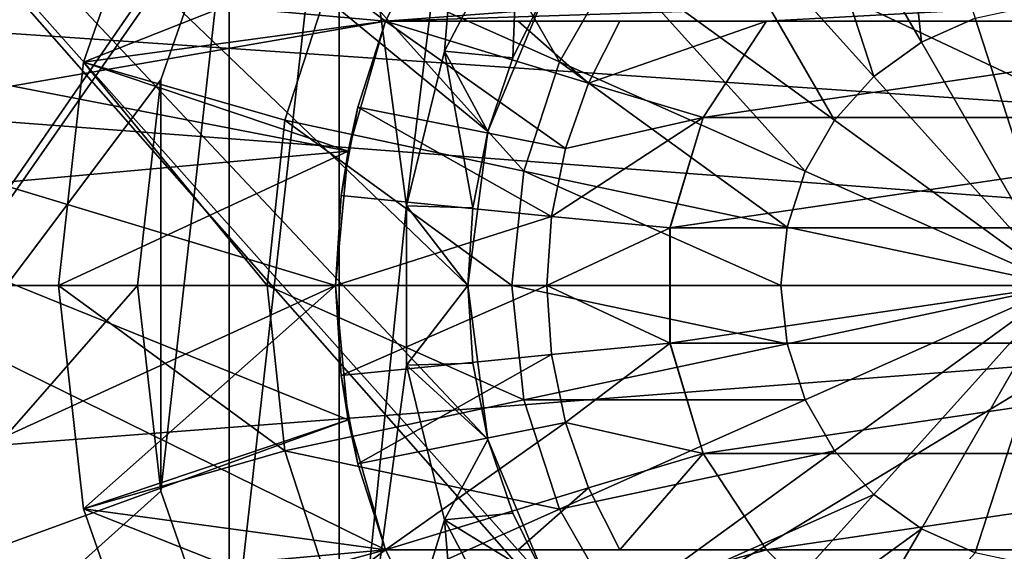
# Model space of a CAD drawing. Header units: millimetres. Extents: x -182 to 217, y -96 to 236.
# Tile 272 of 458: x 35.65 to 39.38, y -1.01 to 1.01. Entities that reach past the tile are written whole.
import ezdxf

# ---------------------------------------------------------------- set-up
doc = ezdxf.new("R2010")
doc.units = ezdxf.units.MM
doc.header["$LTSCALE"] = 52.148148
for name, color, linetype in [('705', 7, 'CONTINUOUS'), ('706', 7, 'CONTINUOUS'), ('711', 7, 'CONTINUOUS'), ('712', 7, 'CONTINUOUS'), ('717', 7, 'CONTINUOUS'), ('718', 7, 'CONTINUOUS'), ('720', 7, 'CONTINUOUS'), ('722', 7, 'CONTINUOUS'), ('728', 7, 'CONTINUOUS'), ('729', 7, 'CONTINUOUS'), ('733', 7, 'CONTINUOUS'), ('734', 7, 'CONTINUOUS'), ('735', 7, 'CONTINUOUS'), ('770', 7, 'CONTINUOUS'), ('771', 7, 'CONTINUOUS'), ('772', 7, 'CONTINUOUS'), ('773', 7, 'CONTINUOUS'), ('778', 7, 'CONTINUOUS'), ('779', 7, 'CONTINUOUS'), ('780', 7, 'CONTINUOUS'), ('781', 7, 'CONTINUOUS'), ('791', 7, 'CONTINUOUS'), ('794', 7, 'CONTINUOUS'), ('795', 7, 'CONTINUOUS'), ('797', 7, 'CONTINUOUS'), ('802', 7, 'CONTINUOUS'), ('803', 7, 'CONTINUOUS')]:
    doc.layers.add(name, color=color, linetype=linetype)

msp = doc.modelspace()

# ---------------------------------------------------------------- linework, layer by layer
at = {"layer": '705', "color": 7, "linetype": 'CONTINUOUS', "true_color": 0xaaaaaa}
for points in [[(37.0383, 1, -22.4778), (32.0703, 1.4449, -22.4536), (37.2976, 1.5037, -22.4497), (37.0383, 1, -22.4778)], [(32.0703, -1.4449, -22.4536), (32.0703, 1.4449, -22.4536), (37.0383, -1, -22.4778), (32.0703, -1.4449, -22.4536)], [(37.0383, -1, -22.4778), (32.0703, 1.4449, -22.4536), (36.8974, -0.5082, -22.4943), (37.0383, -1, -22.4778)], [(36.8974, -0.5082, -22.4943), (32.0703, 1.4449, -22.4536), (36.85, 0, -22.5), (36.8974, -0.5082, -22.4943)], [(36.85, 0, -22.5), (32.0703, 1.4449, -22.4536), (36.8974, 0.5082, -22.4943), (36.85, 0, -22.5)], [(36.8974, 0.5082, -22.4943), (32.0703, 1.4449, -22.4536), (37.0383, 1, -22.4778), (36.8974, 0.5082, -22.4943)], [(37.2976, -1.5037, -22.4497), (32.0703, -1.4449, -22.4536), (37.0383, -1, -22.4778), (37.2976, -1.5037, -22.4497)]]:
    msp.add_3dface(points, dxfattribs=at)
at = {"layer": '706', "color": 7, "linetype": 'CONTINUOUS', "true_color": 0xaaaaaa}
for points in [[(43.6478, 3.1351, 22.2805), (21.6, 1.6814, 22.4371), (43.6, 0.0143, 22.5), (43.6478, 3.1351, 22.2805)], [(21.6, 1.6814, 22.4371), (21.6, -1.6814, 22.4371), (43.6, 0.0143, 22.5), (21.6, 1.6814, 22.4371)], [(43.6, 0.0143, 22.5), (21.6, -1.6814, 22.4371), (43.647, -3.1081, 22.2843), (43.6, 0.0143, 22.5)]]:
    msp.add_3dface(points, dxfattribs=at)
at = {"layer": '711', "color": 7, "linetype": 'CONTINUOUS', "true_color": 0xaaaaaa}
for points in [[(49.6, 3.0208, 20.0404), (49.6, 0, 20.2668), (26.5983, 1.5713, 20.8099), (49.6, 3.0208, 20.0404)], [(31.2743, 0, -20.7467), (38.0957, 2.3021, -20.4388), (31.2, 2.5821, -20.5873), (31.2743, 0, -20.7467)], [(37.6548, 1.9438, -20.4876), (38.0957, 2.3021, -20.4388), (31.2743, 0, -20.7467), (37.6548, 1.9438, -20.4876)], [(37.2971, 1.5031, -20.534), (37.6548, 1.9438, -20.4876), (31.2743, 0, -20.7467), (37.2971, 1.5031, -20.534)], [(26.5983, 1.5713, 20.8099), (49.6, 0, 20.2668), (26.5983, 0, 20.8691), (26.5983, 1.5713, 20.8099)], [(37.0383, 1, -20.5714), (37.2971, 1.5031, -20.534), (31.2743, 0, -20.7467), (37.0383, 1, -20.5714)], [(36.8975, 0.5087, -20.5931), (37.0383, 1, -20.5714), (31.2743, 0, -20.7467), (36.8975, 0.5087, -20.5931)], [(36.85, 0, -20.6007), (36.8975, 0.5087, -20.5931), (31.2743, 0, -20.7467), (36.85, 0, -20.6007)]]:
    msp.add_3dface(points, dxfattribs=at)
at = {"layer": '712', "color": 7, "linetype": 'CONTINUOUS', "true_color": 0xaaaaaa}
for points in [[(49.6, 0, 20.2668), (49.6, -3.0208, 20.0404), (26.5983, 0, 20.8691), (49.6, 0, 20.2668)], [(26.5983, 0, 20.8691), (49.6, -3.0208, 20.0404), (26.5983, -1.5713, 20.8099), (26.5983, 0, 20.8691)], [(36.85, 0, -20.6007), (31.2743, 0, -20.7467), (31.2, -2.5821, -20.5873), (36.85, 0, -20.6007)], [(36.8975, -0.5087, -20.5931), (36.85, 0, -20.6007), (31.2, -2.5821, -20.5873), (36.8975, -0.5087, -20.5931)], [(37.0383, -1, -20.5714), (36.8975, -0.5087, -20.5931), (31.2, -2.5821, -20.5873), (37.0383, -1, -20.5714)], [(37.2971, -1.5031, -20.534), (37.0383, -1, -20.5714), (31.2, -2.5821, -20.5873), (37.2971, -1.5031, -20.534)]]:
    msp.add_3dface(points, dxfattribs=at)
at = {"layer": '717', "color": 7, "linetype": 'CONTINUOUS', "true_color": 0xaaaaaa}
for points in [[(32.6, -4, -7), (32.6, 4, -7), (36.8635, 2.1821, -7), (32.6, -4, -7)], [(36.4466, 1.5185, -7), (32.6, -4, -7), (36.8635, 2.1821, -7), (36.4466, 1.5185, -7)], [(36.1877, 0.7787, -7), (32.6, -4, -7), (36.4466, 1.5185, -7), (36.1877, 0.7787, -7)], [(36.1, 0, -7), (32.6, -4, -7), (36.1877, 0.7787, -7), (36.1, 0, -7)], [(36.1877, -0.7787, -7), (32.6, -4, -7), (36.1, 0, -7), (36.1877, -0.7787, -7)], [(36.4466, -1.5185, -7), (32.6, -4, -7), (36.1877, -0.7787, -7), (36.4466, -1.5185, -7)]]:
    msp.add_3dface(points, dxfattribs=at)
at = {"layer": '718', "color": 7, "linetype": 'CONTINUOUS', "true_color": 0xaaaaaa}
for points in [[(49.6, -4, 7), (49.6, 4, 7), (32.6, 4, 7), (49.6, -4, 7)], [(49.6, -4, 7), (32.6, 4, 7), (32.6, -4, 7), (49.6, -4, 7)]]:
    msp.add_3dface(points, dxfattribs=at)
at = {"layer": '720', "color": 7, "linetype": 'CONTINUOUS', "true_color": 0xaaaaaa}
for points in [[(32.6, -4.55, 4.55), (32.6, 4.55, 4.55), (47.6, 4.55, 4.55), (32.6, -4.55, 4.55)], [(47.6, -4.55, 4.55), (32.6, -4.55, 4.55), (47.6, 4.55, 4.55), (47.6, -4.55, 4.55)]]:
    msp.add_3dface(points, dxfattribs=at)
at = {"layer": '722', "color": 7, "linetype": 'CONTINUOUS', "true_color": 0xaaaaaa}
for points in [[(32.6, 4.55, -4.55), (32.6, -4.55, -4.55), (38.009, -1.591, -4.55), (32.6, 4.55, -4.55)], [(37.6514, 1.125, -4.55), (32.6, 4.55, -4.55), (37.4267, 0.5824, -4.55), (37.6514, 1.125, -4.55)], [(37.4267, 0.5824, -4.55), (32.6, 4.55, -4.55), (37.35, 0, -4.55), (37.4267, 0.5824, -4.55)], [(37.35, 0, -4.55), (32.6, 4.55, -4.55), (37.4267, -0.5824, -4.55), (37.35, 0, -4.55)], [(37.4267, -0.5824, -4.55), (32.6, 4.55, -4.55), (37.6514, -1.125, -4.55), (37.4267, -0.5824, -4.55)], [(37.6514, -1.125, -4.55), (32.6, 4.55, -4.55), (38.009, -1.591, -4.55), (37.6514, -1.125, -4.55)]]:
    msp.add_3dface(points, dxfattribs=at)
at = {"layer": '728', "color": 7, "linetype": 'CONTINUOUS', "true_color": 0xaaaaaa}
for points in [[(36.8636, 2.1823, -8.5), (37.4177, 2.7364, -8.5), (37.1182, 0.3013, -8.5), (36.8636, 2.1823, -8.5)], [(37.1182, 0.3013, -8.5), (37.4177, 2.7364, -8.5), (37.2624, 0.8864, -8.5), (37.1182, 0.3013, -8.5)], [(37.2624, 0.8864, -8.5), (37.4177, 2.7364, -8.5), (37.5425, 1.42, -8.5), (37.2624, 0.8864, -8.5)], [(36.4467, 1.5188, -8.5), (36.8636, 2.1823, -8.5), (36.4467, -1.5188, -8.5), (36.4467, 1.5188, -8.5)], [(36.4467, -1.5188, -8.5), (36.8636, 2.1823, -8.5), (36.8636, -2.1823, -8.5), (36.4467, -1.5188, -8.5)], [(36.8636, -2.1823, -8.5), (36.8636, 2.1823, -8.5), (37.1182, 0.3013, -8.5), (36.8636, -2.1823, -8.5)], [(36.1878, 0.779, -8.5), (36.4467, 1.5188, -8.5), (36.1878, -0.779, -8.5), (36.1878, 0.779, -8.5)], [(36.1878, -0.779, -8.5), (36.4467, 1.5188, -8.5), (36.4467, -1.5188, -8.5), (36.1878, -0.779, -8.5)], [(36.1, 0, -8.5), (36.1878, 0.779, -8.5), (36.1878, -0.779, -8.5), (36.1, 0, -8.5)], [(37.1182, -0.3013, -8.5), (36.8636, -2.1823, -8.5), (37.1182, 0.3013, -8.5), (37.1182, -0.3013, -8.5)], [(37.2624, -0.8864, -8.5), (36.8636, -2.1823, -8.5), (37.1182, -0.3013, -8.5), (37.2624, -0.8864, -8.5)], [(37.4177, -2.7364, -8.5), (36.8636, -2.1823, -8.5), (37.2624, -0.8864, -8.5), (37.4177, -2.7364, -8.5)], [(37.5425, -1.42, -8.5), (37.4177, -2.7364, -8.5), (37.2624, -0.8864, -8.5), (37.5425, -1.42, -8.5)]]:
    msp.add_3dface(points, dxfattribs=at)
at = {"layer": '729', "color": 7, "linetype": 'CONTINUOUS', "true_color": 0xaaaaaa}
for points in [[(36.1877, 0.7787, -7), (36.4466, 1.5185, -7), (36.1878, 0.779, -8.5), (36.1877, 0.7787, -7)], [(36.4466, 1.5185, -7), (36.4467, 1.5188, -8.5), (36.1878, 0.779, -8.5), (36.4466, 1.5185, -7)], [(36.1877, 0.7787, -7), (36.1878, 0.779, -8.5), (36.1, 0, -8.5), (36.1877, 0.7787, -7)], [(36.1, 0, -7), (36.1877, 0.7787, -7), (36.1, 0, -8.5), (36.1, 0, -7)], [(36.1877, -0.7787, -7), (36.1, 0, -7), (36.1878, -0.779, -8.5), (36.1877, -0.7787, -7)], [(36.1, 0, -7), (36.1, 0, -8.5), (36.1878, -0.779, -8.5), (36.1, 0, -7)], [(36.4466, -1.5185, -7), (36.1877, -0.7787, -7), (36.1878, -0.779, -8.5), (36.4466, -1.5185, -7)], [(36.4466, -1.5185, -7), (36.1878, -0.779, -8.5), (36.4467, -1.5188, -8.5), (36.4466, -1.5185, -7)]]:
    msp.add_3dface(points, dxfattribs=at)
at = {"layer": '733', "color": 7, "linetype": 'CONTINUOUS', "true_color": 0xaaaaaa}
for points in [[(37.0383, 1, -22.4778), (37.2976, 1.5037, -22.4497), (37.0383, 1, -20.5714), (37.0383, 1, -22.4778)], [(37.2976, 1.5037, -22.4497), (37.2971, 1.5031, -20.534), (37.0383, 1, -20.5714), (37.2976, 1.5037, -22.4497)]]:
    msp.add_3dface(points, dxfattribs=at)
at = {"layer": '734', "color": 7, "linetype": 'CONTINUOUS', "true_color": 0xaaaaaa}
for points in [[(37.6514, 1.125, -4.55), (37.4267, 0.5824, -4.55), (37.6514, 1.1249, -8.25), (37.6514, 1.125, -4.55)], [(37.6514, 1.1249, -8.25), (37.4267, 0.5824, -4.55), (37.5213, 0.8612, -8.25), (37.6514, 1.1249, -8.25)], [(37.5213, 0.8612, -8.25), (37.4267, 0.5824, -4.55), (37.4266, 0.5823, -8.25), (37.5213, 0.8612, -8.25)], [(37.4267, 0.5824, -4.55), (37.35, 0, -4.55), (37.4266, 0.5823, -8.25), (37.4267, 0.5824, -4.55)], [(37.4266, 0.5823, -8.25), (37.35, 0, -4.55), (37.3693, 0.2938, -8.25), (37.4266, 0.5823, -8.25)], [(37.3693, 0.2938, -8.25), (37.35, 0, -4.55), (37.35, 0, -8.25), (37.3693, 0.2938, -8.25)], [(37.35, 0, -4.55), (37.4267, -0.5824, -4.55), (37.35, 0, -8.25), (37.35, 0, -4.55)], [(37.35, 0, -8.25), (37.4267, -0.5824, -4.55), (37.3693, -0.2938, -8.25), (37.35, 0, -8.25)], [(37.3693, -0.2938, -8.25), (37.4267, -0.5824, -4.55), (37.4266, -0.5823, -8.25), (37.3693, -0.2938, -8.25)], [(37.4266, -0.5823, -8.25), (37.4267, -0.5824, -4.55), (37.5213, -0.8612, -8.25), (37.4266, -0.5823, -8.25)], [(37.4267, -0.5824, -4.55), (37.6514, -1.125, -4.55), (37.5213, -0.8612, -8.25), (37.4267, -0.5824, -4.55)], [(37.5213, -0.8612, -8.25), (37.6514, -1.125, -4.55), (37.6514, -1.1249, -8.25), (37.5213, -0.8612, -8.25)]]:
    msp.add_3dface(points, dxfattribs=at)
at = {"layer": '735', "color": 7, "linetype": 'CONTINUOUS', "true_color": 0xaaaaaa}
for points in [[(37.2624, 0.8864, -8.5), (37.5425, 1.42, -8.5), (37.5213, 0.8612, -8.25), (37.2624, 0.8864, -8.5)], [(37.5425, 1.42, -8.5), (37.6514, 1.1249, -8.25), (37.5213, 0.8612, -8.25), (37.5425, 1.42, -8.5)], [(37.1182, 0.3013, -8.5), (37.2624, 0.8864, -8.5), (37.3693, 0.2938, -8.25), (37.1182, 0.3013, -8.5)], [(37.2624, 0.8864, -8.5), (37.5213, 0.8612, -8.25), (37.4266, 0.5823, -8.25), (37.2624, 0.8864, -8.5)], [(37.2624, 0.8864, -8.5), (37.4266, 0.5823, -8.25), (37.3693, 0.2938, -8.25), (37.2624, 0.8864, -8.5)], [(37.1182, -0.3013, -8.5), (37.1182, 0.3013, -8.5), (37.35, 0, -8.25), (37.1182, -0.3013, -8.5)], [(37.1182, 0.3013, -8.5), (37.3693, 0.2938, -8.25), (37.35, 0, -8.25), (37.1182, 0.3013, -8.5)], [(37.1182, -0.3013, -8.5), (37.35, 0, -8.25), (37.3693, -0.2938, -8.25), (37.1182, -0.3013, -8.5)], [(37.1182, -0.3013, -8.5), (37.3693, -0.2938, -8.25), (37.4266, -0.5823, -8.25), (37.1182, -0.3013, -8.5)], [(37.2624, -0.8864, -8.5), (37.1182, -0.3013, -8.5), (37.4266, -0.5823, -8.25), (37.2624, -0.8864, -8.5)], [(37.2624, -0.8864, -8.5), (37.4266, -0.5823, -8.25), (37.5213, -0.8612, -8.25), (37.2624, -0.8864, -8.5)], [(37.2624, -0.8864, -8.5), (37.5213, -0.8612, -8.25), (37.6514, -1.1249, -8.25), (37.2624, -0.8864, -8.5)], [(37.5425, -1.42, -8.5), (37.2624, -0.8864, -8.5), (37.6514, -1.1249, -8.25), (37.5425, -1.42, -8.5)]]:
    msp.add_3dface(points, dxfattribs=at)
at = {"layer": '770', "color": 7, "linetype": 'CONTINUOUS', "true_color": 0xaaaaaa}
for points in [[(36.1763, 1.6488, -22.5), (35.8953, 0.8456, -22.5), (37.0383, 1, -22.5), (36.1763, 1.6488, -22.5)], [(38.6, 1.118, -22.5), (36.1763, 1.6488, -22.5), (37.0383, 1, -22.5), (38.6, 1.118, -22.5)], [(40.6, 1.118, -22.5), (38.6, 1.118, -22.5), (37.0383, 1, -22.5), (40.6, 1.118, -22.5)], [(40.6, 1.118, -22.5), (37.0383, 1, -22.5), (38.482, 1, -22.5), (40.6, 1.118, -22.5)], [(40.6, 1.118, -22.5), (38.482, 1, -22.5), (40.718, 1, -22.5), (40.6, 1.118, -22.5)], [(37.0383, 1, -22.5), (35.8953, 0.8456, -22.5), (36.8975, 0.5088, -22.5), (37.0383, 1, -22.5)], [(38.482, 1, -22.5), (38.2415, 0.636, -22.5), (40.718, 1, -22.5), (38.482, 1, -22.5)], [(40.718, 1, -22.5), (38.2415, 0.636, -22.5), (40.9585, 0.636, -22.5), (40.718, 1, -22.5)], [(35.8953, 0.8456, -22.5), (35.8, 0, -22.5), (36.8975, 0.5088, -22.5), (35.8953, 0.8456, -22.5)], [(38.2415, 0.636, -22.5), (38.1159, 0.2182, -22.5), (40.9585, 0.636, -22.5), (38.2415, 0.636, -22.5)], [(40.9585, 0.636, -22.5), (38.1159, 0.2182, -22.5), (41.0841, 0.2182, -22.5), (40.9585, 0.636, -22.5)], [(35.8, 0, -22.5), (36.85, 0, -22.5), (36.8975, 0.5088, -22.5), (35.8, 0, -22.5)], [(38.1159, 0.2182, -22.5), (38.1159, -0.2182, -22.5), (41.0841, 0.2182, -22.5), (38.1159, 0.2182, -22.5)], [(41.0841, 0.2182, -22.5), (38.1159, -0.2182, -22.5), (41.0841, -0.2182, -22.5), (41.0841, 0.2182, -22.5)], [(35.8953, -0.8456, -22.5), (36.85, 0, -22.5), (35.8, 0, -22.5), (35.8953, -0.8456, -22.5)], [(36.85, 0, -22.5), (35.8953, -0.8456, -22.5), (36.8975, -0.5088, -22.5), (36.85, 0, -22.5)], [(38.1159, -0.2182, -22.5), (38.2415, -0.636, -22.5), (41.0841, -0.2182, -22.5), (38.1159, -0.2182, -22.5)], [(41.0841, -0.2182, -22.5), (38.2415, -0.636, -22.5), (40.9585, -0.636, -22.5), (41.0841, -0.2182, -22.5)], [(36.8975, -0.5088, -22.5), (35.8953, -0.8456, -22.5), (37.0383, -1, -22.5), (36.8975, -0.5088, -22.5)], [(38.2415, -0.636, -22.5), (38.482, -1, -22.5), (40.9585, -0.636, -22.5), (38.2415, -0.636, -22.5)], [(40.9585, -0.636, -22.5), (38.482, -1, -22.5), (40.718, -1, -22.5), (40.9585, -0.636, -22.5)], [(35.8953, -0.8456, -22.5), (36.1763, -1.6488, -22.5), (37.0383, -1, -22.5), (35.8953, -0.8456, -22.5)], [(36.1763, -1.6488, -22.5), (38.6, -1.118, -22.5), (38.482, -1, -22.5), (36.1763, -1.6488, -22.5)], [(37.0383, -1, -22.5), (36.1763, -1.6488, -22.5), (38.482, -1, -22.5), (37.0383, -1, -22.5)], [(38.482, -1, -22.5), (38.6, -1.118, -22.5), (40.718, -1, -22.5), (38.482, -1, -22.5)], [(38.6, -1.118, -22.5), (40.6, -1.118, -22.5), (42.1617, -1, -22.5), (38.6, -1.118, -22.5)], [(38.6, -1.118, -22.5), (42.1617, -1, -22.5), (40.718, -1, -22.5), (38.6, -1.118, -22.5)]]:
    msp.add_3dface(points, dxfattribs=at)
at = {"layer": '771', "color": 7, "linetype": 'CONTINUOUS', "true_color": 0xaaaaaa}
for points in [[(39.0679, 0.9216, -24.3877), (38.5588, 1.8034, -24.0552), (38.9565, 1.9805, -24.0552), (39.0679, 0.9216, -24.3877)], [(39.2711, 1.0121, -24.3877), (39.0679, 0.9216, -24.3877), (38.9565, 1.9805, -24.0552), (39.2711, 1.0121, -24.3877)], [(38.8879, 0.7908, -24.3877), (38.2066, 1.5476, -24.0552), (38.5588, 1.8034, -24.0552), (38.8879, 0.7908, -24.3877)], [(39.0679, 0.9216, -24.3877), (38.8879, 0.7908, -24.3877), (38.5588, 1.8034, -24.0552), (39.0679, 0.9216, -24.3877)], [(36.8514, 1.2238, -23.5172), (37.1659, 1.7685, -23.5172), (37.6976, 0.847, -24.0552), (36.8514, 1.2238, -23.5172)], [(37.6976, 0.847, -24.0552), (37.1659, 1.7685, -23.5172), (37.9153, 1.224, -24.0552), (37.6976, 0.847, -24.0552)], [(35.8953, 0.8456, -22.8), (36.1763, 1.6488, -22.8), (36.8514, 1.2238, -23.5172), (35.8953, 0.8456, -22.8)], [(38.7391, 0.6255, -24.3877), (37.9153, 1.224, -24.0552), (38.2066, 1.5476, -24.0552), (38.7391, 0.6255, -24.3877)], [(38.8879, 0.7908, -24.3877), (38.7391, 0.6255, -24.3877), (38.2066, 1.5476, -24.0552), (38.8879, 0.7908, -24.3877)], [(36.657, 0.6256, -23.5172), (35.8953, 0.8456, -22.8), (36.8514, 1.2238, -23.5172), (36.657, 0.6256, -23.5172)], [(36.657, 0.6256, -23.5172), (36.8514, 1.2238, -23.5172), (37.5631, 0.433, -24.0552), (36.657, 0.6256, -23.5172)], [(37.5631, 0.433, -24.0552), (36.8514, 1.2238, -23.5172), (37.6976, 0.847, -24.0552), (37.5631, 0.433, -24.0552)], [(38.6278, 0.4328, -24.3877), (37.6976, 0.847, -24.0552), (37.9153, 1.224, -24.0552), (38.6278, 0.4328, -24.3877)], [(38.7391, 0.6255, -24.3877), (38.6278, 0.4328, -24.3877), (37.9153, 1.224, -24.0552), (38.7391, 0.6255, -24.3877)], [(39.4888, 1.0584, -24.3877), (39.6, 0, -24.5), (39.2711, 1.0121, -24.3877), (39.4888, 1.0584, -24.3877)], [(39.2711, 1.0121, -24.3877), (39.6, 0, -24.5), (39.0679, 0.9216, -24.3877), (39.2711, 1.0121, -24.3877)], [(39.0679, 0.9216, -24.3877), (39.6, 0, -24.5), (38.8879, 0.7908, -24.3877), (39.0679, 0.9216, -24.3877)], [(35.8, 0, -22.8), (35.8953, 0.8456, -22.8), (36.5913, 0, -23.5172), (35.8, 0, -22.8)], [(36.5913, 0, -23.5172), (35.8953, 0.8456, -22.8), (36.657, 0.6256, -23.5172), (36.5913, 0, -23.5172)], [(38.5591, 0.2213, -24.3877), (37.5631, 0.433, -24.0552), (37.6976, 0.847, -24.0552), (38.5591, 0.2213, -24.3877)], [(38.6278, 0.4328, -24.3877), (38.5591, 0.2213, -24.3877), (37.6976, 0.847, -24.0552), (38.6278, 0.4328, -24.3877)], [(38.8879, 0.7908, -24.3877), (39.6, 0, -24.5), (38.7391, 0.6255, -24.3877), (38.8879, 0.7908, -24.3877)], [(36.5913, 0, -23.5172), (36.657, 0.6256, -23.5172), (37.5176, 0, -24.0552), (36.5913, 0, -23.5172)], [(37.5176, 0, -24.0552), (36.657, 0.6256, -23.5172), (37.5631, 0.433, -24.0552), (37.5176, 0, -24.0552)], [(38.7391, 0.6255, -24.3877), (39.6, 0, -24.5), (38.6278, 0.4328, -24.3877), (38.7391, 0.6255, -24.3877)], [(38.5358, 0, -24.3877), (37.5176, 0, -24.0552), (37.5631, 0.433, -24.0552), (38.5358, 0, -24.3877)], [(38.5591, 0.2213, -24.3877), (38.5358, 0, -24.3877), (37.5631, 0.433, -24.0552), (38.5591, 0.2213, -24.3877)], [(38.6278, 0.4328, -24.3877), (39.6, 0, -24.5), (38.5591, 0.2213, -24.3877), (38.6278, 0.4328, -24.3877)], [(38.5591, 0.2213, -24.3877), (39.6, 0, -24.5), (38.5358, 0, -24.3877), (38.5591, 0.2213, -24.3877)]]:
    msp.add_3dface(points, dxfattribs=at)
at = {"layer": '772', "color": 7, "linetype": 'CONTINUOUS', "true_color": 0xaaaaaa}
for points in [[(35.8, 0, -22.8), (36.5913, 0, -23.5172), (36.657, -0.6256, -23.5172), (35.8, 0, -22.8)], [(35.8, 0, -22.8), (36.657, -0.6256, -23.5172), (35.8953, -0.8456, -22.8), (35.8, 0, -22.8)], [(36.5913, 0, -23.5172), (37.5176, 0, -24.0552), (37.5631, -0.433, -24.0552), (36.5913, 0, -23.5172)], [(36.657, -0.6256, -23.5172), (36.5913, 0, -23.5172), (37.5631, -0.433, -24.0552), (36.657, -0.6256, -23.5172)], [(37.5176, 0, -24.0552), (38.5358, 0, -24.3877), (38.5591, -0.2213, -24.3877), (37.5176, 0, -24.0552)], [(37.5631, -0.433, -24.0552), (37.5176, 0, -24.0552), (38.5591, -0.2213, -24.3877), (37.5631, -0.433, -24.0552)], [(38.5358, 0, -24.3877), (39.6, 0, -24.5), (38.5591, -0.2213, -24.3877), (38.5358, 0, -24.3877)], [(39.6, 0, -24.5), (38.6278, -0.4328, -24.3877), (38.5591, -0.2213, -24.3877), (39.6, 0, -24.5)], [(39.6, 0, -24.5), (38.7391, -0.6255, -24.3877), (38.6278, -0.4328, -24.3877), (39.6, 0, -24.5)], [(39.6, 0, -24.5), (38.8879, -0.7908, -24.3877), (38.7391, -0.6255, -24.3877), (39.6, 0, -24.5)], [(39.6, 0, -24.5), (39.0679, -0.9216, -24.3877), (38.8879, -0.7908, -24.3877), (39.6, 0, -24.5)], [(39.6, 0, -24.5), (39.2711, -1.0121, -24.3877), (39.0679, -0.9216, -24.3877), (39.6, 0, -24.5)], [(39.6, 0, -24.5), (39.4888, -1.0584, -24.3877), (39.2711, -1.0121, -24.3877), (39.6, 0, -24.5)], [(38.6278, -0.4328, -24.3877), (37.5631, -0.433, -24.0552), (38.5591, -0.2213, -24.3877), (38.6278, -0.4328, -24.3877)], [(37.6976, -0.847, -24.0552), (36.657, -0.6256, -23.5172), (37.5631, -0.433, -24.0552), (37.6976, -0.847, -24.0552)], [(37.6976, -0.847, -24.0552), (37.5631, -0.433, -24.0552), (38.6278, -0.4328, -24.3877), (37.6976, -0.847, -24.0552)], [(38.7391, -0.6255, -24.3877), (37.6976, -0.847, -24.0552), (38.6278, -0.4328, -24.3877), (38.7391, -0.6255, -24.3877)], [(36.657, -0.6256, -23.5172), (36.8514, -1.2238, -23.5172), (35.8953, -0.8456, -22.8), (36.657, -0.6256, -23.5172)], [(36.8514, -1.2238, -23.5172), (36.657, -0.6256, -23.5172), (37.6976, -0.847, -24.0552), (36.8514, -1.2238, -23.5172)], [(37.9153, -1.224, -24.0552), (37.6976, -0.847, -24.0552), (38.7391, -0.6255, -24.3877), (37.9153, -1.224, -24.0552)], [(38.8879, -0.7908, -24.3877), (37.9153, -1.224, -24.0552), (38.7391, -0.6255, -24.3877), (38.8879, -0.7908, -24.3877)], [(38.2066, -1.5476, -24.0552), (37.9153, -1.224, -24.0552), (38.8879, -0.7908, -24.3877), (38.2066, -1.5476, -24.0552)], [(39.0679, -0.9216, -24.3877), (38.2066, -1.5476, -24.0552), (38.8879, -0.7908, -24.3877), (39.0679, -0.9216, -24.3877)], [(35.8953, -0.8456, -22.8), (36.8514, -1.2238, -23.5172), (36.1763, -1.6488, -22.8), (35.8953, -0.8456, -22.8)], [(37.9153, -1.224, -24.0552), (36.8514, -1.2238, -23.5172), (37.6976, -0.847, -24.0552), (37.9153, -1.224, -24.0552)], [(38.5588, -1.8034, -24.0552), (38.2066, -1.5476, -24.0552), (39.0679, -0.9216, -24.3877), (38.5588, -1.8034, -24.0552)], [(39.2711, -1.0121, -24.3877), (38.5588, -1.8034, -24.0552), (39.0679, -0.9216, -24.3877), (39.2711, -1.0121, -24.3877)]]:
    msp.add_3dface(points, dxfattribs=at)
at = {"layer": '773', "color": 7, "linetype": 'CONTINUOUS', "true_color": 0xaaaaaa}
for points in [[(38.482, 1, -19.5), (37.9259, 1, -19.5), (37.8069, 0.7663, -19.5), (38.482, 1, -19.5)], [(38.2415, 0.636, -19.5), (38.482, 1, -19.5), (37.8069, 0.7663, -19.5), (38.2415, 0.636, -19.5)], [(37.7203, 0.5187, -19.5), (38.2415, 0.636, -19.5), (37.8069, 0.7663, -19.5), (37.7203, 0.5187, -19.5)], [(38.116, 0.2182, -19.5), (38.2415, 0.636, -19.5), (37.6676, 0.2617, -19.5), (38.116, 0.2182, -19.5)], [(37.6676, 0.2617, -19.5), (38.2415, 0.636, -19.5), (37.7203, 0.5187, -19.5), (37.6676, 0.2617, -19.5)], [(37.65, 0, -19.5), (38.116, 0.2182, -19.5), (37.6676, 0.2617, -19.5), (37.65, 0, -19.5)], [(38.116, -0.2182, -19.5), (38.116, 0.2182, -19.5), (37.65, 0, -19.5), (38.116, -0.2182, -19.5)], [(37.6676, -0.2617, -19.5), (38.116, -0.2182, -19.5), (37.65, 0, -19.5), (37.6676, -0.2617, -19.5)], [(37.7203, -0.5187, -19.5), (38.116, -0.2182, -19.5), (37.6676, -0.2617, -19.5), (37.7203, -0.5187, -19.5)], [(38.2415, -0.636, -19.5), (38.116, -0.2182, -19.5), (37.7203, -0.5187, -19.5), (38.2415, -0.636, -19.5)], [(37.8069, -0.7663, -19.5), (38.2415, -0.636, -19.5), (37.7203, -0.5187, -19.5), (37.8069, -0.7663, -19.5)], [(37.9259, -1, -19.5), (38.2415, -0.636, -19.5), (37.8069, -0.7663, -19.5), (37.9259, -1, -19.5)], [(38.482, -1, -19.5), (38.2415, -0.636, -19.5), (37.9259, -1, -19.5), (38.482, -1, -19.5)]]:
    msp.add_3dface(points, dxfattribs=at)
at = {"layer": '778', "color": 7, "linetype": 'CONTINUOUS', "true_color": 0xaaaaaa}
for points in [[(37.0383, 1, -22.4778), (37.0383, 1, -20.5714), (38.482, 1, -22.5), (37.0383, 1, -22.4778)], [(37.0383, 1, -22.5), (37.0383, 1, -22.4778), (38.482, 1, -22.5), (37.0383, 1, -22.5)], [(38.482, 1, -22.5), (37.0383, 1, -20.5714), (37.0383, 1, -20.3), (38.482, 1, -22.5)], [(37.5411, 1, -19.8389), (38.482, 1, -22.5), (37.0383, 1, -20.3), (37.5411, 1, -19.8389)], [(37.9259, 1, -19.5), (38.482, 1, -22.5), (37.5411, 1, -19.8389), (37.9259, 1, -19.5)], [(38.482, 1, -22.5), (37.9259, 1, -19.5), (38.482, 1, -19.5), (38.482, 1, -22.5)]]:
    msp.add_3dface(points, dxfattribs=at)
at = {"layer": '779', "color": 7, "linetype": 'CONTINUOUS', "true_color": 0xaaaaaa}
for points in [[(36.8974, 0.5082, -22.4943), (37.0383, 1, -22.4778), (36.8975, 0.5088, -22.5), (36.8974, 0.5082, -22.4943)], [(37.0383, 1, -22.4778), (37.0383, 1, -22.5), (36.8975, 0.5088, -22.5), (37.0383, 1, -22.4778)], [(36.85, 0, -22.5), (36.8974, 0.5082, -22.4943), (36.8975, 0.5088, -22.5), (36.85, 0, -22.5)]]:
    msp.add_3dface(points, dxfattribs=at)
at = {"layer": '780', "color": 7, "linetype": 'CONTINUOUS', "true_color": 0xaaaaaa}
for points in [[(37.0383, -1, -20.5714), (37.0383, -1, -22.4778), (38.482, -1, -19.5), (37.0383, -1, -20.5714)], [(37.0383, -1, -22.4778), (37.0383, -1, -22.5), (38.482, -1, -19.5), (37.0383, -1, -22.4778)], [(37.0383, -1, -20.5714), (38.482, -1, -19.5), (37.0383, -1, -20.3), (37.0383, -1, -20.5714)], [(37.0383, -1, -22.5), (38.482, -1, -22.5), (38.482, -1, -19.5), (37.0383, -1, -22.5)], [(37.0383, -1, -20.3), (38.482, -1, -19.5), (37.5411, -1, -19.8389), (37.0383, -1, -20.3)], [(38.482, -1, -19.5), (37.9259, -1, -19.5), (37.5411, -1, -19.8389), (38.482, -1, -19.5)]]:
    msp.add_3dface(points, dxfattribs=at)
at = {"layer": '781', "color": 7, "linetype": 'CONTINUOUS', "true_color": 0xaaaaaa}
for points in [[(38.2415, 0.636, -22.5), (38.482, 1, -22.5), (38.2415, 0.636, -19.5), (38.2415, 0.636, -22.5)], [(38.482, 1, -22.5), (38.482, 1, -19.5), (38.2415, 0.636, -19.5), (38.482, 1, -22.5)], [(38.1159, 0.2182, -22.5), (38.2415, 0.636, -22.5), (38.116, 0.2182, -19.5), (38.1159, 0.2182, -22.5)], [(38.2415, 0.636, -22.5), (38.2415, 0.636, -19.5), (38.116, 0.2182, -19.5), (38.2415, 0.636, -22.5)], [(38.1159, -0.2182, -22.5), (38.1159, 0.2182, -22.5), (38.116, -0.2182, -19.5), (38.1159, -0.2182, -22.5)], [(38.1159, 0.2182, -22.5), (38.116, 0.2182, -19.5), (38.116, -0.2182, -19.5), (38.1159, 0.2182, -22.5)], [(38.2415, -0.636, -22.5), (38.1159, -0.2182, -22.5), (38.2415, -0.636, -19.5), (38.2415, -0.636, -22.5)], [(38.1159, -0.2182, -22.5), (38.116, -0.2182, -19.5), (38.2415, -0.636, -19.5), (38.1159, -0.2182, -22.5)], [(38.482, -1, -22.5), (38.2415, -0.636, -22.5), (38.482, -1, -19.5), (38.482, -1, -22.5)], [(38.2415, -0.636, -22.5), (38.2415, -0.636, -19.5), (38.482, -1, -19.5), (38.2415, -0.636, -22.5)]]:
    msp.add_3dface(points, dxfattribs=at)
at = {"layer": '791', "color": 7, "linetype": 'CONTINUOUS', "true_color": 0xaaaaaa}
for points in [[(37.7203, 0.5187, -19.5), (37.0383, 1, -20.3), (36.9342, 0.6753, -20.3), (37.7203, 0.5187, -19.5)], [(37.7203, 0.5187, -19.5), (37.8069, 0.7663, -19.5), (37.0383, 1, -20.3), (37.7203, 0.5187, -19.5)], [(37.8069, 0.7663, -19.5), (37.5411, 1, -19.8389), (37.0383, 1, -20.3), (37.8069, 0.7663, -19.5)], [(37.8069, 0.7663, -19.5), (37.9259, 1, -19.5), (37.5411, 1, -19.8389), (37.8069, 0.7663, -19.5)], [(36.8711, 0.3403, -20.3), (37.6676, 0.2617, -19.5), (36.9342, 0.6753, -20.3), (36.8711, 0.3403, -20.3)], [(37.6676, 0.2617, -19.5), (37.7203, 0.5187, -19.5), (36.9342, 0.6753, -20.3), (37.6676, 0.2617, -19.5)], [(36.85, 0, -20.3), (37.6676, 0.2617, -19.5), (36.8711, 0.3403, -20.3), (36.85, 0, -20.3)], [(37.65, 0, -19.5), (37.6676, 0.2617, -19.5), (36.85, 0, -20.3), (37.65, 0, -19.5)], [(36.8711, -0.3403, -20.3), (37.65, 0, -19.5), (36.85, 0, -20.3), (36.8711, -0.3403, -20.3)], [(37.6676, -0.2617, -19.5), (37.65, 0, -19.5), (36.8711, -0.3403, -20.3), (37.6676, -0.2617, -19.5)], [(36.9342, -0.6753, -20.3), (37.6676, -0.2617, -19.5), (36.8711, -0.3403, -20.3), (36.9342, -0.6753, -20.3)], [(37.7203, -0.5187, -19.5), (37.6676, -0.2617, -19.5), (36.9342, -0.6753, -20.3), (37.7203, -0.5187, -19.5)], [(37.0383, -1, -20.3), (37.7203, -0.5187, -19.5), (36.9342, -0.6753, -20.3), (37.0383, -1, -20.3)], [(37.8069, -0.7663, -19.5), (37.7203, -0.5187, -19.5), (37.0383, -1, -20.3), (37.8069, -0.7663, -19.5)], [(37.8069, -0.7663, -19.5), (37.0383, -1, -20.3), (37.5411, -1, -19.8389), (37.8069, -0.7663, -19.5)], [(37.9259, -1, -19.5), (37.8069, -0.7663, -19.5), (37.5411, -1, -19.8389), (37.9259, -1, -19.5)]]:
    msp.add_3dface(points, dxfattribs=at)
at = {"layer": '794', "color": 7, "linetype": 'CONTINUOUS', "true_color": 0xaaaaaa}
for points in [[(35.8953, 0.8456, -22.5), (36.1763, 1.6488, -22.5), (35.8953, 0.8456, -22.8), (35.8953, 0.8456, -22.5)], [(36.1763, 1.6488, -22.5), (36.1763, 1.6488, -22.8), (35.8953, 0.8456, -22.8), (36.1763, 1.6488, -22.5)], [(35.8, 0, -22.5), (35.8953, 0.8456, -22.5), (35.8, 0, -22.8), (35.8, 0, -22.5)], [(35.8953, 0.8456, -22.5), (35.8953, 0.8456, -22.8), (35.8, 0, -22.8), (35.8953, 0.8456, -22.5)]]:
    msp.add_3dface(points, dxfattribs=at)
at = {"layer": '795', "color": 7, "linetype": 'CONTINUOUS', "true_color": 0xaaaaaa}
for points in [[(35.8953, -0.8456, -22.5), (35.8, 0, -22.5), (35.8953, -0.8456, -22.8), (35.8953, -0.8456, -22.5)], [(35.8, 0, -22.5), (35.8, 0, -22.8), (35.8953, -0.8456, -22.8), (35.8, 0, -22.5)], [(36.1763, -1.6488, -22.5), (35.8953, -0.8456, -22.5), (36.1763, -1.6488, -22.8), (36.1763, -1.6488, -22.5)], [(35.8953, -0.8456, -22.5), (35.8953, -0.8456, -22.8), (36.1763, -1.6488, -22.8), (35.8953, -0.8456, -22.5)]]:
    msp.add_3dface(points, dxfattribs=at)
at = {"layer": '797', "color": 7, "linetype": 'CONTINUOUS', "true_color": 0xaaaaaa}
for points in [[(37.2976, -1.5037, -22.4497), (37.0383, -1, -22.4778), (37.2971, -1.5031, -20.534), (37.2976, -1.5037, -22.4497)], [(37.0383, -1, -22.4778), (37.0383, -1, -20.5714), (37.2971, -1.5031, -20.534), (37.0383, -1, -22.4778)]]:
    msp.add_3dface(points, dxfattribs=at)
at = {"layer": '802', "color": 7, "linetype": 'CONTINUOUS', "true_color": 0xaaaaaa}
for points in [[(37.0383, 1, -20.5714), (36.8975, 0.5087, -20.5931), (37.0383, 1, -20.3), (37.0383, 1, -20.5714)], [(37.0383, 1, -20.3), (36.8975, 0.5087, -20.5931), (36.9342, 0.6753, -20.3), (37.0383, 1, -20.3)], [(36.8975, 0.5087, -20.5931), (36.8711, 0.3403, -20.3), (36.9342, 0.6753, -20.3), (36.8975, 0.5087, -20.5931)], [(36.8975, 0.5087, -20.5931), (36.85, 0, -20.6007), (36.8711, 0.3403, -20.3), (36.8975, 0.5087, -20.5931)], [(36.85, 0, -20.6007), (36.85, 0, -20.3), (36.8711, 0.3403, -20.3), (36.85, 0, -20.6007)], [(36.85, 0, -20.6007), (36.8975, -0.5087, -20.5931), (36.85, 0, -20.3), (36.85, 0, -20.6007)], [(36.8975, -0.5087, -20.5931), (36.8711, -0.3403, -20.3), (36.85, 0, -20.3), (36.8975, -0.5087, -20.5931)], [(36.8975, -0.5087, -20.5931), (36.9342, -0.6753, -20.3), (36.8711, -0.3403, -20.3), (36.8975, -0.5087, -20.5931)], [(36.8975, -0.5087, -20.5931), (37.0383, -1, -20.5714), (36.9342, -0.6753, -20.3), (36.8975, -0.5087, -20.5931)], [(37.0383, -1, -20.5714), (37.0383, -1, -20.3), (36.9342, -0.6753, -20.3), (37.0383, -1, -20.5714)]]:
    msp.add_3dface(points, dxfattribs=at)
at = {"layer": '803', "color": 7, "linetype": 'CONTINUOUS', "true_color": 0xaaaaaa}
for points in [[(36.8974, -0.5082, -22.4943), (36.85, 0, -22.5), (36.8975, -0.5088, -22.5), (36.8974, -0.5082, -22.4943)], [(37.0383, -1, -22.4778), (36.8974, -0.5082, -22.4943), (37.0383, -1, -22.5), (37.0383, -1, -22.4778)], [(36.8974, -0.5082, -22.4943), (36.8975, -0.5088, -22.5), (37.0383, -1, -22.5), (36.8974, -0.5082, -22.4943)]]:
    msp.add_3dface(points, dxfattribs=at)

doc.saveas('drawing.dxf')
